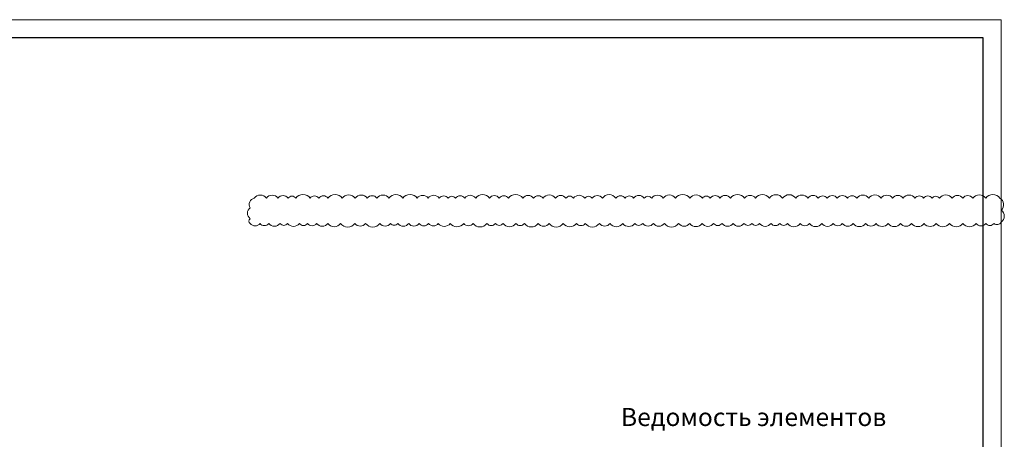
# Model space of a CAD drawing. Header units: millimetres. Extents: x 376598 to 1249954, y -318491 to -22134.
# Tile 345 of 444: x 992987 to 1020204, y -300401 to -288791. Entities that reach past the tile are written whole.
import ezdxf

# ---------------------------------------------------------------- set-up
doc = ezdxf.new("R2010")
doc.units = ezdxf.units.MM
doc.layers.add('РАЗМЕРЫ', color=1, linetype='Continuous', lineweight=9)
doc.layers.add('ТОНКИЕ', color=7, linetype='Continuous', lineweight=9)
doc.layers.add('ТОЛСТЫЕ_ОСНОВНЫЕ', color=6, linetype='Continuous')
doc.styles.add('GOST-2.304_Type-B', font='GOST_Common.ttf')

# ---------------------------------------------------------------- blocks, each defined once
blk = doc.blocks.new('*U56')
at = {"layer": 'ТОЛСТЫЕ_ОСНОВНЫЕ', "color": 6}
blk.add_lwpolyline([(20, 5), (415, 5), (415, 292), (20, 292)], close=True, dxfattribs=at)
at = {"layer": 'ТОНКИЕ'}
blk.add_lwpolyline([(0, 0), (420, 0), (420, 297), (0, 297)], close=True, dxfattribs=at)

msp = doc.modelspace()

# ---------------------------------------------------------------- linework, layer by layer
at = {"layer": 'РАЗМЕРЫ', "color": 240, "lineweight": 0, "true_color": 0xed1f24}
msp.add_lwpolyline([(999358.3, -294426.7, 0.5205671), (999629.6, -294426.7, 0.5205671), (999870.9, -294426.7, 0.5205671), (1000183.1, -294426.7, 0.5205671), (1000393.1, -294426.7, 0.5205671), (1000719.1, -294426.7, 0.5205671), (1000945.7, -294426.7, 0.5205671), (1001193.3, -294426.7, 0.5205671), (1001505.3, -294426.7, 0.5205671), (1001855.5, -294426.7, 0.5205671), (1002253.8, -294426.7, 0.5205671), (1002549.1, -294426.7, 0.5205671), (1002941.8, -294426.7, 0.5205671), (1003239.9, -294426.7, 0.5205671), (1003440.9, -294426.7, 0.5205671), (1003740.5, -294426.7, 0.5205671), (1004027.6, -294426.7, 0.5205671), (1004288.8, -294426.7, 0.5205671), (1004558.5, -294426.7, 0.5205671), (1004886.4, -294426.7, 0.5205671), (1005260.5, -294426.7, 0.5205671), (1005518.6, -294426.7, 0.5205671), (1005902.6, -294426.7, 0.5205671), (1006137.3, -294426.7, 0.5205671), (1006348.5, -294426.7, 0.5205671), (1006702.2, -294426.7, 0.5205671), (1006938.5, -294426.7, 0.5205671), (1007319.7, -294426.7, 0.5205671), (1007619.9, -294426.7, 0.5205671), (1008007.8, -294426.7, 0.5205671), (1008378.7, -294426.7, 0.5205671), (1008621.2, -294426.7, 0.5205671), (1009010.4, -294426.7, 0.5205671), (1009305.3, -294426.7, 0.5205671), (1009655.8, -294426.7, 0.5205671), (1009991, -294426.7, 0.5205671), (1010207.6, -294426.7, 0.5205671), (1010502.9, -294426.7, 0.5205671), (1010807.9, -294426.7, 0.5205671), (1011202.1, -294426.7, 0.5205671), (1011506.5, -294426.7, 0.5205671), (1011848.4, -294426.7, 0.5205671), (1012168.2, -294426.7, 0.5205671), (1012400.2, -294426.7, 0.5205671), (1012707, -294426.7, 0.5205671), (1013006.1, -294426.7, 0.5205671), (1013227.4, -294426.7, 0.5205671), (1013437.4, -294426.7, 0.5205671), (1013756.6, -294426.7, 0.5205671), (1013996.5, -294426.7, 0.5205671), (1014208.8, -294426.7, 0.5205671), (1014563.9, -294426.7, 0.5205671), (1014819.6, -294426.7, 0.5205671), (1015158.6, -294426.7, 0.5205671), (1015475.5, -294426.7, 0.5205671), (1015725.6, -294426.7, 0.5205671), (1016026.1, -294426.7, 0.5205671), (1016370.9, -294426.7, 0.5205671), (1016660.4, -294426.7, 0.5205671), (1016993.4, -294426.7, 0.5205671), (1017331.3, -294426.7, 0.5205671), (1017642.5, -294426.7, 0.5205671), (1017987.2, -294426.7, 0.5205671), (1018318.4, -294426.7, 0.5205671), (1018689.5, -294426.7, 0.5205671), (1019060, -294426.7, 0.5205671), (1019423.4, -294426.7, 0.5205671), (1019691.7, -294426.7, 0.5205671), (1019922.4, -294426.7, 0.5205671), (1020116.8, -294392.9, 0.5205671), (1020116.8, -294059.5, 0.5205671), (1020079.1, -293729.4, 0.5205671), (1019694.2, -293729.4, 0.5205671), (1019332.2, -293729.4, 0.5205671), (1019054, -293729.4, 0.5205671), (1018762.5, -293729.4, 0.5205671), (1018410, -293729.4, 0.5205671), (1018205.7, -293729.4, 0.5205671), (1017973.6, -293729.4, 0.5205671), (1017734.8, -293729.4, 0.5205671), (1017406.6, -293729.4, 0.5205671), (1017114, -293729.4, 0.5205671), (1016796.6, -293729.4, 0.5205671), (1016456.2, -293729.4, 0.5205671), (1016130.1, -293729.4, 0.5205671), (1015864.9, -293729.4, 0.5205671), (1015585.4, -293729.4, 0.5205671), (1015306.9, -293729.4, 0.5205671), (1015061.7, -293729.4, 0.5205671), (1014774.6, -293729.4, 0.5205671), (1014438.4, -293729.4, 0.5205671), (1014075.7, -293729.4, 0.5205671), (1013708.5, -293729.4, 0.5205671), (1013324.6, -293729.4, 0.5205671), (1013025.9, -293729.4, 0.5205671), (1012632.3, -293729.4, 0.5205671), (1012343.6, -293729.4, 0.5205671), (1012074.9, -293729.4, 0.5205671), (1011856.8, -293729.4, 0.5205671), (1011510.3, -293729.4, 0.5205671), (1011112.9, -293729.4, 0.5205671), (1010773, -293729.4, 0.5205671), (1010456.4, -293729.4, 0.5205671), (1010252.1, -293729.4, 0.5205671), (1009956.1, -293729.4, 0.5205671), (1009723.4, -293729.4, 0.5205671), (1009466.6, -293729.4, 0.5205671), (1009093.3, -293729.4, 0.5205671), (1008810.9, -293729.4, 0.5205671), (1008605.4, -293729.4, 0.5205671), (1008297, -293729.4, 0.5205671), (1008086.5, -293729.4, 0.5205671), (1007796.7, -293729.4, 0.5205671), (1007453.7, -293729.4, 0.5205671), (1007189.6, -293729.4, 0.5205671), (1006892.8, -293729.4, 0.5205671), (1006497.1, -293729.4, 0.5205671), (1006241.9, -293729.4, 0.5205671), (1005974.8, -293729.4, 0.5205671), (1005591.2, -293729.4, 0.5205671), (1005287.5, -293729.4, 0.5205671), (1005031.7, -293729.4, 0.5205671), (1004831, -293729.4, 0.5205671), (1004583.4, -293729.4, 0.5205671), (1004277.1, -293729.4, 0.5205671), (1003976.4, -293729.4, 0.5205671), (1003577.7, -293729.4, 0.5205671), (1003195.1, -293729.4, 0.5205671), (1002861.9, -293729.4, 0.5205671), (1002595.4, -293729.4, 0.5205671), (1002261.2, -293729.4, 0.5205671), (1001900.1, -293729.4, 0.5205671), (1001507.4, -293729.4, 0.5205671), (1001255.6, -293729.4, 0.5205671), (1001015.3, -293729.4, 0.5205671), (1000619.6, -293729.4, 0.5205671), (1000408, -293729.4, 0.5205671), (1000125.5, -293729.4, 0.5205671), (999804.7, -293729.4, 0.5205671), (999472.4, -293729.4, 0.5205671), (999358.3, -293995.9, 0.5205671), (999358.3, -294296.7, 0.5205671)], format="xyb", close=True, dxfattribs=at)

# ---------------------------------------------------------------- block references
at = {"xscale": 100, "yscale": 100, "zscale": 100}
msp.add_blockref('*U56', (978116.8, -318491.4), dxfattribs=at)

# ---------------------------------------------------------------- texts
at = {"layer": 'РАЗМЕРЫ', "insert": (1013274, -299783.5), "char_height": 500, "attachment_point": 5, "style": 'GOST-2.304_Type-B'}
msp.add_mtext_dynamic_manual_height_columns('{\\C0;Ведомость элементов}', width=15225.227, gutter_width=15, heights=[0], dxfattribs=at)

doc.saveas('drawing.dxf')
